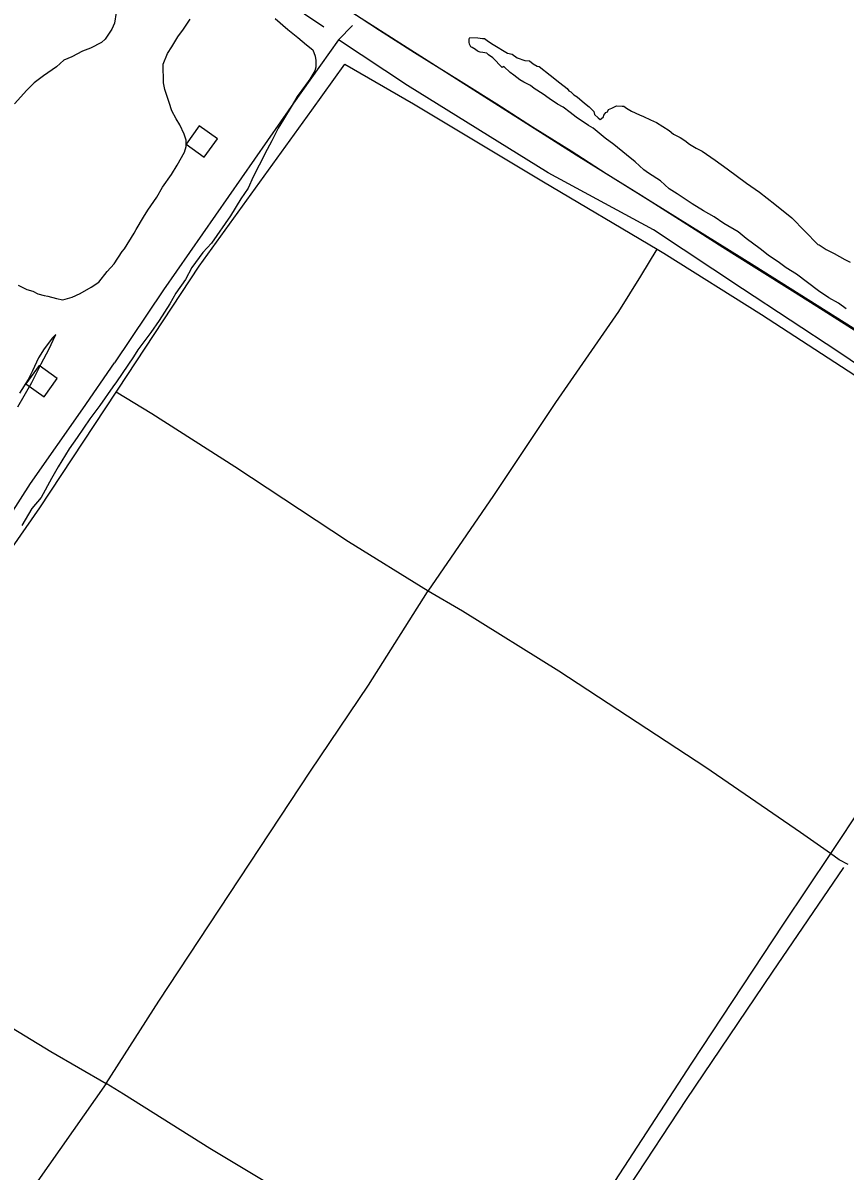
# Model space of a CAD drawing. Extents: x 3535183 to 3573198, y 534952 to 560562.
# Drawn here: x 3547982 to 3549447, y 543117 to 545165 of the extents above; entities that cross this region are included whole.
import ezdxf

# ---------------------------------------------------------------- set-up
doc = ezdxf.new("R2010")
doc.units = 0
for name, color, linetype in [('V-BLDG-OTLN', 7, 'Continuous'), ('V-DTCH-CNTR', 7, 'Continuous'), ('V-RAIL-TRAK', 7, 'Continuous'), ('V-ROAD-CNTR', 7, 'Continuous'), ('V-SITE-VEGE', 7, 'Continuous'), ('V-TOPO-SHOR', 7, 'Continuous')]:
    doc.layers.add(name, color=color, linetype=linetype)

msp = doc.modelspace()

# ---------------------------------------------------------------- linework, layer by layer
at = {"layer": 'V-BLDG-OTLN'}
for points in [[(3548272.6, 544949.1), (3548305.1, 544925.8), (3548328.4, 544958.3), (3548295.9, 544981.6)], [(3547987.1, 544521.6), (3548019.6, 544498.3), (3548042.9, 544530.9), (3548010.4, 544554.1)]]:
    msp.add_lwpolyline(points, close=True, dxfattribs=at)
at = {"layer": 'V-DTCH-CNTR'}
for points in [[(3548151.7, 544512.1), (3548295.6, 544731.1), (3548496.6, 545009.5), (3548555.4, 545091.7), (3548677.9, 545020.9), (3548910.1, 544881.7), (3549112.6, 544761.4), (3549124.4, 544754.4), (3549298.5, 544645.2), (3549488.7, 544521.5), (3549665, 544402.6), (3549823, 544280.9), (3549661.5, 544034), (3549479.3, 543770.5), (3549421.3, 543683.4), (3549337.3, 543557.6), (3549174, 543309.8), (3548996.7, 543037.4), (3548849.4, 542809.3), (3548847, 542805.6), (3548656.3, 542522.4), (3548405.4, 542144.9), (3548291.5, 541983.1), (3548261.7, 541942)], [(3548129.9, 543273.7), (3548224.1, 543420.6), (3548368.1, 543638.6), (3548494.5, 543830.4), (3548597.7, 543983.9), (3548703.1, 544150.3), (3548704, 544151.6), (3548821, 544322.4), (3548931.6, 544487.8), (3549043.9, 544650.5), (3549083.6, 544713.4), (3549112.6, 544761.4)], [(3546963.6, 542821.1), (3547040.9, 542933.9), (3547137, 543079.6), (3547239.3, 543228.8), (3547359.9, 543393.2), (3547485.6, 543566.8), (3547543.8, 543645.7), (3547656, 543794), (3547768.6, 543955.5), (3547879.8, 544111.4), (3548011.7, 544300.2), (3548148, 544506.5), (3548151.7, 544512.1)], [(3549453, 543663.9), (3549436.8, 543672.4), (3549421.3, 543683.4), (3549367.9, 543721.1), (3549199.2, 543837.1), (3548937, 544008.7), (3548765.4, 544116.1), (3548704, 544151.6), (3548562.1, 544239.6), (3548359.3, 544373.4), (3548211.6, 544467.7), (3548148, 544506.5)], [(3547539.9, 543640.4), (3547697.1, 543540.6), (3547869.1, 543429.1), (3548031.5, 543330.3), (3548129.9, 543273.7), (3547988.7, 543072), (3547856.5, 542871.8), (3547737.5, 542681.7), (3547616.7, 542490.6), (3547561.8, 542414.6), (3547522, 542440.3), (3547419.9, 542506.4), (3547249.7, 542622.7), (3547087.3, 542730), (3546959.7, 542813), (3546963.6, 542821.1)], [(3548512.8, 543038.6), (3548314.7, 543157.4), (3548161, 543254.6), (3548129.9, 543273.7)]]:
    msp.add_lwpolyline(points, dxfattribs=at)
at = {"layer": 'V-RAIL-TRAK'}
msp.add_lwpolyline([(3548567.4, 545185), (3548617.3, 545152), (3548680, 545112.5), (3548763.3, 545060.9), (3548826.4, 545020.9), (3548890.4, 544979.6), (3548959.1, 544936.8), (3549021.8, 544896.8), (3549083.7, 544857.8), (3549158.8, 544810.4), (3549229.6, 544765.3), (3549285.6, 544730), (3549353.8, 544687.2), (3549408.5, 544652.8), (3549478.9, 544608.2)], dxfattribs=at)
at = {"layer": 'V-ROAD-CNTR'}
msp.add_lwpolyline([(3550407.3, 544022.4), (3550107.6, 544208.9), (3549713.8, 544462.2), (3549285.5, 544731.9), (3548967.9, 544929.2), (3548660.1, 545124.6), (3548376.2, 545306.9), (3547938.6, 545583), (3547735, 545714.5), (3547336.2, 545960.9), (3547019.4, 546160.3), (3546450.8, 546522.1), (3546030.5, 546792), (3545657.2, 547024.6), (3545377, 547202.9), (3545241.8, 547291.6), (3544939.7, 547479.7), (3544491.7, 547765.6), (3544295.4, 547891.8)], dxfattribs=at)
at = {"layer": 'V-SITE-VEGE'}
for points in [[(3548147.9, 545183.8), (3548144.8, 545164.9), (3548140.4, 545153.8), (3548128.4, 545136), (3548121.8, 545130.4), (3548102, 545120.2), (3548087.6, 545114.6), (3548068.9, 545104.4), (3548054.6, 545098.8), (3548041.4, 545086.5), (3548018.3, 545070.8), (3548001.8, 545058.4), (3547988.6, 545045), (3547966.7, 545020.5)], [(3548431.5, 545173), (3548453.8, 545153.3), (3548471.6, 545139), (3548487.2, 545125.9), (3548498.4, 545117.1), (3548502.9, 545106.1), (3548504.1, 545098.3), (3548504.2, 545086.2), (3548502.1, 545079.5), (3548493.3, 545065), (3548485.7, 545053.9), (3548470.4, 545033.8), (3548461.6, 545018.2), (3548446.4, 544992.6), (3548436.5, 544977.1), (3548425.7, 544954.8), (3548416.9, 544939.2), (3548402.8, 544911.4), (3548391.9, 544890.3), (3548383.2, 544870.3), (3548370.1, 544851.4), (3548351.6, 544821.3), (3548317.7, 544772.3), (3548302.3, 544755.5), (3548282.6, 544728.8), (3548271.7, 544707.6), (3548254.2, 544683.1), (3548243.3, 544664.2), (3548224.8, 544634.2), (3548209.5, 544613), (3548186.5, 544581.8), (3548178.9, 544569.5), (3548148.3, 544525), (3548141.7, 544516), (3548118.7, 544482.6), (3548101.2, 544459.2), (3548078.3, 544425.8), (3548064.1, 544405.7), (3548044.4, 544373.5), (3548032.4, 544352.3), (3548013.9, 544318.9), (3547997.5, 544298.9), (3547980, 544268.8)], [(3548232.1, 545058.3), (3548231.8, 545091.5), (3548239.4, 545110.4), (3548247, 545122.6), (3548257.9, 545140.4), (3548267.8, 545153.8), (3548279.8, 545171.6)], [(3549035, 544948.2), (3549019.5, 544959.7), (3548998.2, 544977.4), (3548990, 544981.9), (3548967.8, 544997.1), (3548957.1, 545005.1), (3548944.9, 545014.8), (3548934.9, 545020.3), (3548920.2, 545030.1), (3548909.5, 545038.1), (3548893, 545048), (3548886.5, 545053.3), (3548874.9, 545059.6), (3548867.5, 545063.3), (3548856.9, 545072.1), (3548850.3, 545076.6), (3548838.9, 545087.1), (3548836.3, 545085.5), (3548830.6, 545090.8), (3548825, 545097.7), (3548819.3, 545103), (3548811.9, 545108.4), (3548808.6, 545111), (3548801.9, 545112.1), (3548796.9, 545113.1), (3548791.9, 545115), (3548788.6, 545117.7), (3548782.9, 545121.2), (3548780.4, 545122.2), (3548778, 545127.3), (3548777.3, 545130.7), (3548777.5, 545136.6), (3548778.5, 545139.1), (3548792.8, 545138.6), (3548801.2, 545137.4), (3548804.5, 545137.3), (3548811.9, 545131.9), (3548820.1, 545126.6), (3548845.7, 545111.3), (3548854, 545109.3), (3548863.1, 545103), (3548876.4, 545098.3), (3548884.8, 545097.2), (3548891.3, 545091.9), (3548898.8, 545088.2), (3548902.1, 545087.2), (3548921.7, 545072.2), (3548938.9, 545058), (3548952, 545048.3), (3548955.2, 545043.9), (3548958.5, 545042.1), (3548960.2, 545040.4), (3548964.2, 545036.8), (3548970, 545033.3), (3548983, 545021.8), (3548991.2, 545015.6), (3548999.3, 545006.9), (3549000.8, 545001.7), (3549007.3, 544995.6), (3549010.6, 544992.9), (3549013.2, 544994.5), (3549016.7, 544997.8), (3549017.6, 545000.3), (3549021.2, 545005.2), (3549023.8, 545006.8), (3549025.6, 545010.9), (3549031.6, 545013.2), (3549040.2, 545017.1), (3549050.3, 545016.7), (3549052.8, 545016.6), (3549057.7, 545013.1), (3549066.8, 545007.7), (3549080.9, 545001.2), (3549088.3, 544998.4), (3549100.7, 544992.1), (3549111.5, 544987.4), (3549133.7, 544973.1), (3549141.9, 544966.9), (3549153.5, 544960.6), (3549161.7, 544955.2), (3549169.9, 544949), (3549182.3, 544941.8), (3549193, 544936.3), (3549216, 544920.3), (3549237.4, 544905.1), (3549271.8, 544879.4), (3549294.8, 544863.3), (3549322.6, 544842.1), (3549352.9, 544817.3)], [(3548183.5, 544796.5), (3548196.6, 544818.8), (3548204.2, 544831.1), (3548220.6, 544854.4), (3548230.4, 544872.2), (3548246.8, 544894.5), (3548256.6, 544911.2), (3548269.7, 544934.6), (3548273, 544944.6), (3548272.9, 544955.7), (3548269.4, 544966.7), (3548261.5, 544983.3), (3548254.8, 544994.3), (3548246.9, 545008.6), (3548242.4, 545022.9), (3548234.4, 545046.1), (3548232.1, 545058.3)], [(3549449.5, 544655.2), (3549435.6, 544665), (3549418.3, 544674.9), (3549400.2, 544687.4), (3549360.8, 544716.7), (3549342.7, 544728.4), (3549330.4, 544737.3), (3549310.7, 544750.6), (3549296, 544762.2), (3549271.4, 544780.8), (3549256.7, 544792.3), (3549231.1, 544807.6), (3549213.9, 544819.2), (3549194.9, 544830), (3549175.1, 544842.6), (3549148, 544860.5), (3549134, 544869.4), (3549118.5, 544883.5), (3549097.1, 544897), (3549089, 544903.2), (3549073.5, 544917.2), (3549057.9, 544929.6), (3549035, 544948.2)], [(3549352.9, 544817.3), (3549399.1, 544770.1), (3549401.6, 544769.1), (3549413.9, 544761.1), (3549428, 544753.8), (3549447, 544743), (3549456.9, 544738.4)], [(3547972.9, 544697.2), (3547988.5, 544689.6), (3547999.6, 544686.4), (3548008.5, 544682.1), (3548019.6, 544678.8), (3548026.2, 544677.8), (3548041.8, 544673.5), (3548052.8, 544671.4), (3548069.4, 544675.9), (3548083.7, 544682.7), (3548103.6, 544694), (3548116.8, 544702.9), (3548132.1, 544721.9), (3548144.2, 544735.3), (3548158.4, 544757.6), (3548162.8, 544762), (3548180.2, 544789.9), (3548183.5, 544796.5)], [(3547972.6, 544480.2), (3547997.7, 544523.6), (3548014, 544557), (3548028.2, 544583.7), (3548035.8, 544599.3), (3548040.1, 544609.3), (3548034.6, 544603.7), (3548019.3, 544583.6), (3548009.5, 544568), (3547998.6, 544544.7), (3547991, 544529.1), (3547975.7, 544504.6)]]:
    msp.add_lwpolyline(points, dxfattribs=at)
at = {"layer": 'V-TOPO-SHOR'}
for points in [[(3548119.9, 545413.4), (3548255, 545328.3), (3548447.7, 545206.2), (3548517.9, 545158.2)], [(3548569.3, 545160.6), (3548544.2, 545134.7), (3548464.3, 545022.1), (3548232.5, 544689.1), (3548145, 544559)], [(3548917.9, 544897.9), (3548667.2, 545053.5), (3548544.2, 545134.7)], [(3549837, 544326.3), (3549719.7, 544392.7), (3549566.8, 544489.8), (3549434.5, 544579.2), (3549264.8, 544690.8), (3549106.2, 544796), (3548917.9, 544897.9)], [(3547488.3, 543611.8), (3547509.6, 543650.1), (3547600.7, 543774.6), (3547688.7, 543892.4), (3547771.5, 544008.3), (3547859.4, 544135.4), (3547937.2, 544253.1), (3547994.9, 544343.6), (3548088.2, 544476.5), (3548145, 544559)], [(3549444.6, 543658.6), (3549317.8, 543472.2), (3549164, 543245), (3549062.4, 543090.5), (3548928.8, 542891.2), (3548865.1, 542802.2)]]:
    msp.add_lwpolyline(points, dxfattribs=at)

doc.saveas('drawing.dxf')
